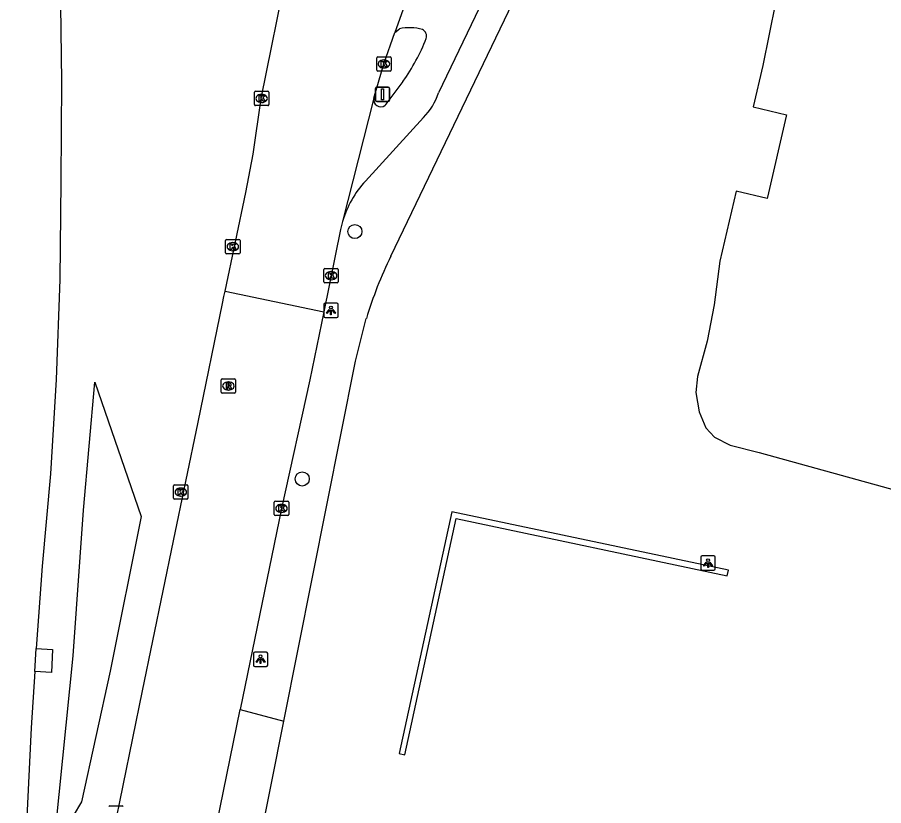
# Model space of a CAD drawing. Extents: x 157692 to 159670, y 381454 to 383289.
# Drawn here: x 157862.7 to 157922.9, y 382131.3 to 382186.1 of the extents above; entities that cross this region are included whole.
import ezdxf

# ---------------------------------------------------------------- set-up
doc = ezdxf.new("R2010")
doc.units = 0
for name, color, linetype in [('IMGEO_Berm_groen', 7, 'Continuous'), ('IMGEO_Boom', 7, 'Continuous'), ('IMGEO_Fietspad_gesloten', 7, 'Continuous'), ('IMGEO_Haag', 7, 'Continuous'), ('IMGEO_Kolk', 7, 'Continuous'), ('IMGEO_Lichtpunt', 7, 'Continuous'), ('IMGEO_Meer_plas_ven_vijver', 7, 'Continuous'), ('IMGEO_Rijbaan_autoweg', 7, 'Continuous'), ('IMGEO_Rijbaan_lokaal_open', 7, 'Continuous'), ('IMGEO_Rioolput', 7, 'Continuous'), ('IMGEO_Verkeersbordpaal', 7, 'Continuous'), ('IMGEO_Voetpad_open', 7, 'Continuous')]:
    doc.layers.add(name, color=color, linetype=linetype)

msp = doc.modelspace()

# ---------------------------------------------------------------- linework, layer by layer
at = {"layer": 'IMGEO_Berm_groen'}
for points in [[(157866.035, 382128.881), (157865.424, 382129.803), (157866.62, 382141.72), (157867.326, 382151.849), (157868.122, 382160.719), (157871.326, 382151.389), (157869.182, 382140.666), (157867.189, 382131.591), (157866.625, 382130.612)], [(157864.058, 382142.231), (157865.186, 382142.176), (157865.108, 382140.578), (157863.948, 382140.634)]]:
    msp.add_lwpolyline(points, dxfattribs=at)
at = {"layer": 'IMGEO_Boom'}
for centre in [(157886.168, 382171.185), (157882.515, 382154.007)]:
    msp.add_circle(centre, 0.489, dxfattribs=at)
at = {"layer": 'IMGEO_Fietspad_gesloten'}
for points in [[(157905.007, 382207.972), (157891.978, 382180.814)], [(157888.947, 382185.001), (157889.255, 382185.263)], [(157889.505, 382181.61), (157888.254, 382179.951)], [(157890.922, 382179.096), (157886.894, 382174.695)]]:
    msp.add_lwpolyline(points, dxfattribs=at)
for centre, radius, start, end in [((157889.961, 382182.164), 3.178, 73.65193, 102.84199), ((157890.639, 382184.758), 0.505, 341.69175, 64.61545), ((157878.311, 382189.585), 13.744, 324.53314, 338.73055), ((157887.96, 382180.34), 0.488, 167.171, 307.14819), ((157887.655, 382182.288), 4.568, 315.66917, 341.17539), ((157892.256, 382169.831), 7.239, 137.79292, 163.44691)]:
    msp.add_arc(centre, radius, start, end, dxfattribs=at)
at = {"layer": 'IMGEO_Haag'}
msp.add_lwpolyline([(157912.098, 382147.665), (157892.896, 382151.732), (157889.24, 382134.944), (157889.63, 382134.858), (157893.202, 382151.258), (157912.016, 382147.273), (157912.098, 382147.665)], dxfattribs=at)
at = {"layer": 'IMGEO_Kolk'}
for p, q in [((157887.683, 382182.398), (157887.683, 382183.25)), ((157887.758, 382183.324), (157888.61, 382183.324)), ((157888.171, 382183.104), (157888.196, 382183.104)), ((157888.684, 382183.25), (157888.684, 382182.398)), ((157888.61, 382182.324), (157887.758, 382182.324)), ((157888.194, 382182.544), (157888.169, 382182.544)), ((157879.193, 382180.003), (157879.193, 382180.855)), ((157879.268, 382180.929), (157880.12, 382180.929)), ((157879.681, 382180.709), (157879.706, 382180.709)), ((157880.194, 382180.855), (157880.194, 382180.003)), ((157880.12, 382179.929), (157879.268, 382179.929)), ((157879.704, 382180.149), (157879.679, 382180.149)), ((157877.194, 382169.711), (157877.194, 382170.563)), ((157877.269, 382170.637), (157878.121, 382170.637)), ((157877.682, 382170.417), (157877.707, 382170.417)), ((157878.195, 382170.563), (157878.195, 382169.711)), ((157878.121, 382169.637), (157877.269, 382169.637)), ((157877.705, 382169.857), (157877.68, 382169.857)), ((157884.017, 382167.699), (157884.017, 382168.551)), ((157884.092, 382168.625), (157884.944, 382168.625)), ((157884.505, 382168.405), (157884.53, 382168.405)), ((157885.018, 382168.551), (157885.018, 382167.699)), ((157884.528, 382167.845), (157884.503, 382167.845)), ((157884.944, 382167.625), (157884.092, 382167.625)), ((157873.584, 382152.67), (157873.584, 382153.522)), ((157873.659, 382153.596), (157874.511, 382153.596)), ((157874.072, 382153.376), (157874.097, 382153.376)), ((157874.585, 382153.522), (157874.585, 382152.67)), ((157874.095, 382152.816), (157874.07, 382152.816)), ((157874.511, 382152.596), (157873.659, 382152.596)), ((157880.577, 382151.535), (157880.577, 382152.387)), ((157880.652, 382152.461), (157881.504, 382152.461)), ((157881.065, 382152.241), (157881.09, 382152.241)), ((157881.578, 382152.387), (157881.578, 382151.535)), ((157881.088, 382151.681), (157881.063, 382151.681)), ((157881.504, 382151.461), (157880.652, 382151.461)), ((157869.16, 382131.32), (157870.012, 382131.32))]:
    msp.add_line(p, q, dxfattribs=at)
for points in [[(157887.683, 382182.398), (157887.683, 382183.25)], [(157887.758, 382183.324), (157888.61, 382183.324)], [(157888.004, 382183.024), (157888.127, 382183.024), (157888.127, 382182.873), (157888.257, 382183.024), (157888.421, 382183.024), (157888.275, 382182.873), (157888.428, 382182.624), (157888.276, 382182.624), (157888.191, 382182.788), (157888.127, 382182.721), (157888.127, 382182.624), (157888.004, 382182.624), (157888.004, 382183.024)], [(157888.684, 382183.25), (157888.684, 382182.398)], [(157888.61, 382182.324), (157887.758, 382182.324)], [(157879.193, 382180.003), (157879.193, 382180.855)], [(157879.268, 382180.929), (157880.12, 382180.929)], [(157879.514, 382180.629), (157879.637, 382180.629), (157879.637, 382180.478), (157879.767, 382180.629), (157879.931, 382180.629), (157879.785, 382180.478), (157879.938, 382180.229), (157879.786, 382180.229), (157879.701, 382180.393), (157879.637, 382180.326), (157879.637, 382180.229), (157879.514, 382180.229), (157879.514, 382180.629)], [(157880.194, 382180.855), (157880.194, 382180.003)], [(157880.12, 382179.929), (157879.268, 382179.929)], [(157877.194, 382169.711), (157877.194, 382170.563)], [(157877.269, 382170.637), (157878.121, 382170.637)], [(157877.515, 382170.337), (157877.638, 382170.337), (157877.638, 382170.186), (157877.768, 382170.337), (157877.932, 382170.337), (157877.786, 382170.186), (157877.939, 382169.937), (157877.787, 382169.937), (157877.702, 382170.101), (157877.638, 382170.034), (157877.638, 382169.937), (157877.515, 382169.937), (157877.515, 382170.337)], [(157878.195, 382170.563), (157878.195, 382169.711)], [(157878.121, 382169.637), (157877.269, 382169.637)], [(157884.017, 382167.699), (157884.017, 382168.551)], [(157884.092, 382168.625), (157884.944, 382168.625)], [(157885.018, 382168.551), (157885.018, 382167.699)], [(157884.338, 382168.325), (157884.461, 382168.325), (157884.461, 382168.174), (157884.591, 382168.325), (157884.755, 382168.325), (157884.609, 382168.174), (157884.762, 382167.925), (157884.61, 382167.925), (157884.525, 382168.089), (157884.461, 382168.022), (157884.461, 382167.925), (157884.338, 382167.925), (157884.338, 382168.325)], [(157884.944, 382167.625), (157884.092, 382167.625)], [(157873.584, 382152.67), (157873.584, 382153.522)], [(157873.659, 382153.596), (157874.511, 382153.596)], [(157874.585, 382153.522), (157874.585, 382152.67)], [(157873.905, 382153.296), (157874.028, 382153.296), (157874.028, 382153.145), (157874.158, 382153.296), (157874.322, 382153.296), (157874.176, 382153.145), (157874.329, 382152.896), (157874.177, 382152.896), (157874.092, 382153.06), (157874.028, 382152.993), (157874.028, 382152.896), (157873.905, 382152.896), (157873.905, 382153.296)], [(157874.511, 382152.596), (157873.659, 382152.596)], [(157880.577, 382151.535), (157880.577, 382152.387)], [(157880.652, 382152.461), (157881.504, 382152.461)], [(157880.898, 382152.161), (157881.021, 382152.161), (157881.021, 382152.01), (157881.151, 382152.161), (157881.315, 382152.161), (157881.169, 382152.01), (157881.322, 382151.761), (157881.17, 382151.761), (157881.085, 382151.925), (157881.021, 382151.858), (157881.021, 382151.761), (157880.898, 382151.761), (157880.898, 382152.161)], [(157881.578, 382152.387), (157881.578, 382151.535)], [(157881.504, 382151.461), (157880.652, 382151.461)], [(157869.16, 382131.32), (157870.012, 382131.32)]]:
    msp.add_lwpolyline(points, dxfattribs=at)
for centre, start, end in [((157887.76, 382183.248), 91.55205, 178.44795), ((157887.76, 382183.248), 91.55205, 178.44795), ((157888.608, 382183.248), 1.55205, 88.44795), ((157888.608, 382183.248), 1.55205, 88.44795), ((157887.76, 382182.4), 181.55205, 268.44795), ((157887.76, 382182.4), 181.55205, 268.44795), ((157888.608, 382182.4), 271.55205, 358.44795), ((157888.608, 382182.4), 271.55205, 358.44795), ((157879.27, 382180.853), 91.55205, 178.44795), ((157879.27, 382180.853), 91.55205, 178.44795), ((157880.118, 382180.853), 1.55205, 88.44795), ((157880.118, 382180.853), 1.55205, 88.44795), ((157879.27, 382180.005), 181.55205, 268.44795), ((157879.27, 382180.005), 181.55205, 268.44795), ((157880.118, 382180.005), 271.55205, 358.44795), ((157880.118, 382180.005), 271.55205, 358.44795), ((157877.271, 382170.561), 91.55205, 178.44795), ((157877.271, 382170.561), 91.55205, 178.44795), ((157878.119, 382170.561), 1.55205, 88.44795), ((157878.119, 382170.561), 1.55205, 88.44795), ((157877.271, 382169.713), 181.55205, 268.44795), ((157877.271, 382169.713), 181.55205, 268.44795), ((157878.119, 382169.713), 271.55205, 358.44795), ((157878.119, 382169.713), 271.55205, 358.44795), ((157884.094, 382168.549), 91.55205, 178.44795), ((157884.094, 382168.549), 91.55205, 178.44795), ((157884.942, 382168.549), 1.55205, 88.44795), ((157884.942, 382168.549), 1.55205, 88.44795), ((157884.094, 382167.701), 181.55205, 268.44795), ((157884.094, 382167.701), 181.55205, 268.44795), ((157884.942, 382167.701), 271.55205, 358.44795), ((157884.942, 382167.701), 271.55205, 358.44795), ((157873.661, 382153.52), 91.55205, 178.44795), ((157873.661, 382153.52), 91.55205, 178.44795), ((157874.509, 382153.52), 1.55205, 88.44795), ((157874.509, 382153.52), 1.55205, 88.44795), ((157873.661, 382152.672), 181.55205, 268.44795), ((157873.661, 382152.672), 181.55205, 268.44795), ((157874.509, 382152.672), 271.55205, 358.44795), ((157874.509, 382152.672), 271.55205, 358.44795), ((157880.654, 382152.385), 91.55205, 178.44795), ((157880.654, 382152.385), 91.55205, 178.44795), ((157881.502, 382152.385), 1.55205, 88.44795), ((157881.502, 382152.385), 1.55205, 88.44795), ((157880.654, 382151.537), 181.55205, 268.44795), ((157880.654, 382151.537), 181.55205, 268.44795), ((157881.502, 382151.537), 271.55205, 358.44795), ((157881.502, 382151.537), 271.55205, 358.44795), ((157869.162, 382131.244), 91.55205, 178.44795), ((157869.162, 382131.244), 91.55205, 178.44795), ((157870.01, 382131.244), 1.55205, 88.44795), ((157870.01, 382131.244), 1.55205, 88.44795)]:
    msp.add_arc(centre, 0.0765, start, end, dxfattribs=at)
for centre, major_axis, ratio, start_param, end_param in [((157888.17, 382182.824), (-0.387, 0.002), 0.722429, 4.712389, 7.853982), ((157888.195, 382182.824), (-0.39, 0.002), 0.717154, 1.570796, 4.712389), ((157879.68, 382180.429), (-0.387, 0.002), 0.722429, 4.712389, 7.853982), ((157879.705, 382180.429), (-0.39, 0.002), 0.717154, 1.570796, 4.712389), ((157877.681, 382170.137), (-0.387, 0.002), 0.722429, 4.712389, 7.853982), ((157877.706, 382170.137), (-0.39, 0.002), 0.717154, 1.570796, 4.712389), ((157884.504, 382168.125), (-0.387, 0.002), 0.722429, 4.712389, 7.853982), ((157884.529, 382168.125), (-0.39, 0.002), 0.717154, 1.570796, 4.712389), ((157874.071, 382153.096), (-0.387, 0.002), 0.722429, 4.712389, 7.853982), ((157874.096, 382153.096), (-0.39, 0.002), 0.717154, 1.570796, 4.712389), ((157881.064, 382151.961), (-0.387, 0.002), 0.722429, 4.712389, 7.853982), ((157881.089, 382151.961), (-0.39, 0.002), 0.717154, 1.570796, 4.712389)]:
    msp.add_ellipse(centre, major_axis=major_axis, ratio=ratio, start_param=start_param, end_param=end_param, dxfattribs=at)
at = {"layer": 'IMGEO_Lichtpunt'}
for p, q in [((157884.007, 382166.119), (157884.007, 382165.312)), ((157884.007, 382166.119), (157884.007, 382165.312)), ((157884.909, 382166.214), (157884.101, 382166.214)), ((157884.909, 382166.214), (157884.101, 382166.214)), ((157885.003, 382165.312), (157885.003, 382166.119)), ((157885.003, 382165.312), (157885.003, 382166.119)), ((157884.101, 382165.218), (157884.909, 382165.218)), ((157884.101, 382165.218), (157884.909, 382165.218)), ((157910.18, 382148.572), (157910.18, 382147.765)), ((157910.18, 382148.572), (157910.18, 382147.765)), ((157911.082, 382148.667), (157910.274, 382148.667)), ((157911.082, 382148.667), (157910.274, 382148.667)), ((157911.176, 382147.765), (157911.176, 382148.572)), ((157911.176, 382147.765), (157911.176, 382148.572)), ((157910.274, 382147.671), (157911.082, 382147.671)), ((157910.274, 382147.671), (157911.082, 382147.671)), ((157880.024, 382141.988), (157879.216, 382141.988)), ((157880.024, 382141.988), (157879.216, 382141.988)), ((157879.122, 382141.893), (157879.122, 382141.086)), ((157879.122, 382141.893), (157879.122, 382141.086)), ((157880.118, 382141.086), (157880.118, 382141.893)), ((157880.118, 382141.086), (157880.118, 382141.893)), ((157879.216, 382140.992), (157880.024, 382140.992)), ((157879.216, 382140.992), (157880.024, 382140.992))]:
    msp.add_line(p, q, dxfattribs=at)
for points in [[(157884.381, 382165.783), (157884.42, 382165.755), (157884.232, 382165.493), (157884.194, 382165.52), (157884.381, 382165.783)], [(157884.483, 382165.735), (157884.53, 382165.735), (157884.53, 382165.413), (157884.483, 382165.413), (157884.483, 382165.735)], [(157884.593, 382165.755), (157884.631, 382165.782), (157884.818, 382165.52), (157884.779, 382165.492), (157884.593, 382165.755)], [(157910.554, 382148.236), (157910.593, 382148.208), (157910.405, 382147.946), (157910.367, 382147.973), (157910.554, 382148.236)], [(157910.656, 382148.188), (157910.703, 382148.188), (157910.703, 382147.866), (157910.656, 382147.866), (157910.656, 382148.188)], [(157910.766, 382148.208), (157910.804, 382148.235), (157910.991, 382147.973), (157910.952, 382147.945), (157910.766, 382148.208)], [(157879.496, 382141.557), (157879.535, 382141.529), (157879.347, 382141.267), (157879.309, 382141.294), (157879.496, 382141.557)], [(157879.598, 382141.509), (157879.645, 382141.509), (157879.645, 382141.187), (157879.598, 382141.187), (157879.598, 382141.509)], [(157879.708, 382141.529), (157879.746, 382141.556), (157879.933, 382141.294), (157879.894, 382141.266), (157879.708, 382141.529)]]:
    msp.add_lwpolyline(points, dxfattribs=at)
for centre in [(157884.506, 382165.917), (157910.679, 382148.37), (157879.621, 382141.691)]:
    msp.add_circle(centre, 0.0994, dxfattribs=at)
for centre, start, end in [((157884.101, 382166.119), 90, 180), ((157884.101, 382166.119), 90, 180), ((157884.909, 382166.119), 0, 90), ((157884.909, 382166.119), 0, 90), ((157884.101, 382165.312), 180, 270), ((157884.101, 382165.312), 180, 270), ((157884.909, 382165.312), 270, 0), ((157884.909, 382165.312), 270, 360), ((157910.274, 382148.572), 90, 180), ((157910.274, 382148.572), 90, 180), ((157911.082, 382148.572), 0, 90), ((157911.082, 382148.572), 0, 90), ((157910.274, 382147.765), 180, 270), ((157910.274, 382147.765), 180, 270), ((157911.082, 382147.765), 270, 0), ((157911.082, 382147.765), 270, 360), ((157879.216, 382141.893), 90, 180), ((157879.216, 382141.893), 90, 180), ((157880.024, 382141.893), 0, 90), ((157880.024, 382141.893), 0, 90), ((157879.216, 382141.086), 180, 270), ((157879.216, 382141.086), 180, 270), ((157880.024, 382141.086), 270, 0), ((157880.024, 382141.086), 270, 360)]:
    msp.add_arc(centre, 0.0946, start, end, dxfattribs=at)
at = {"layer": 'IMGEO_Meer_plas_ven_vijver'}
msp.add_lwpolyline([(157915.37, 382187.06), (157914.482, 382182.706), (157913.8, 382179.838), (157916.123, 382179.287), (157916.102, 382179.195), (157914.805, 382173.58), (157914.782, 382173.482), (157912.632, 382173.984), (157911.5, 382169.124), (157911.102, 382166.088), (157910.618, 382163.565), (157909.945, 382161.117), (157909.831, 382160.006), (157910.075, 382158.669), (157910.536, 382157.559), (157911.13, 382156.916), (157912.222, 382156.357), (157914.227, 382155.846), (157923.849, 382153.176)], dxfattribs=at)
at = {"layer": 'IMGEO_Rijbaan_autoweg'}
for points in [[(157865.51, 382224.16), (157865.463, 382219.243), (157865.456, 382213.905), (157865.442, 382202.79), (157865.514, 382195.617), (157865.706, 382188.662), (157865.807, 382181.631), (157865.752, 382174.684), (157865.683, 382167.858), (157865.425, 382160.91), (157865.05, 382154.363), (157864.474, 382147.952), (157864.058, 382142.231)], [(157863.948, 382140.634), (157864.058, 382142.231)], [(157863.948, 382140.634), (157863.712, 382136.719), (157863.198, 382126.221), (157862.886, 382118.229), (157862.796, 382114.688), (157862.791, 382104.04), (157862.748, 382099.529), (157862.74, 382092.835), (157862.768, 382082.253), (157862.839, 382072.603), (157862.865, 382062.831), (157863.011, 382054.891), (157863.082, 382054.797), (157863.405, 382041.04), (157864.073, 382031.981), (157864.55, 382022.12), (157864.579, 382021.741), (157864.974, 382010.131), (157865.685, 381993.873), (157867.046, 381973.804), (157868.509, 381953.819)]]:
    msp.add_lwpolyline(points, dxfattribs=at)
at = {"layer": 'IMGEO_Rijbaan_lokaal_open'}
for points in [[(157877.157, 382167.036), (157878.597, 382173.907), (157879.119, 382176.57), (157879.665, 382180.423), (157881.502, 382189.485), (157881.746, 382191.053), (157882.032, 382194.278), (157883.45, 382208.325), (157883.452, 382208.349)], [(157890.067, 382188.209), (157888.947, 382185.001)], [(157887.484, 382180.448), (157888.184, 382182.824), (157888.947, 382185.001)], [(157887.484, 382180.448), (157885.317, 382171.894)], [(157885.317, 382171.894), (157885.174, 382171.328), (157884.009, 382165.611)], [(157871.576, 382023.267), (157870.986, 382031.847), (157870.47, 382038.411), (157869.622, 382049.165), (157868.821, 382059.387), (157868.329, 382065.166), (157867.661, 382073.221), (157867.158, 382079.552), (157866.641, 382085.477), (157866.108, 382093.059), (157865.914, 382095.666), (157865.775, 382100.358), (157865.866, 382105.246), (157866.047, 382108.426), (157866.439, 382112.482), (157867.045, 382117.03), (157868.022, 382122.573), (157869.408, 382129.429), (157871.426, 382139.303), (157873.582, 382149.701), (157875.281, 382157.955), (157876.98, 382166.191), (157877.081, 382166.673), (157877.157, 382167.036)], [(157877.157, 382167.036), (157884.009, 382165.611)], [(157884.009, 382165.611), (157883.035, 382160.885), (157881.073, 382151.961), (157878.215, 382137.998)], [(157876.358, 382128.915), (157878.215, 382137.998)]]:
    msp.add_lwpolyline(points, dxfattribs=at)
at = {"layer": 'IMGEO_Rioolput'}
for p, q in [((157876.887, 382160.037), (157876.887, 382160.889)), ((157876.962, 382160.963), (157877.814, 382160.963)), ((157877.375, 382160.743), (157877.4, 382160.743)), ((157877.888, 382160.889), (157877.888, 382160.037)), ((157877.814, 382159.963), (157876.962, 382159.963)), ((157877.398, 382160.183), (157877.373, 382160.183))]:
    msp.add_line(p, q, dxfattribs=at)
for points in [[(157876.887, 382160.037), (157876.887, 382160.889)], [(157876.962, 382160.963), (157877.814, 382160.963)], [(157877.476, 382160.661), (157877.224, 382160.663), (157877.224, 382160.263)], [(157877.402, 382160.582), (157877.348, 382160.582), (157877.348, 382160.501)], [(157877.888, 382160.889), (157877.888, 382160.037)], [(157877.814, 382159.963), (157876.962, 382159.963)], [(157877.224, 382160.263), (157877.348, 382160.263), (157877.348, 382160.425), (157877.359, 382160.425)], [(157877.348, 382160.501), (157877.4, 382160.501)], [(157877.406, 382160.396), (157877.477, 382160.263), (157877.617, 382160.263), (157877.552, 382160.389)]]:
    msp.add_lwpolyline(points, dxfattribs=at)
for centre, radius, start, end in [((157876.964, 382160.887), 0.0765, 91.55205, 178.44795), ((157876.964, 382160.887), 0.0765, 91.55205, 178.44795), ((157877.408, 382160.486), 0.0964, 77.00612, 93.18647), ((157877.422, 382160.543), 0.0378, 276.66336, 79.67722), ((157877.475, 382160.551), 0.109, 350.36119, 89.41601), ((157877.812, 382160.887), 0.0765, 1.55205, 88.44795), ((157877.812, 382160.887), 0.0765, 1.55205, 88.44795), ((157876.964, 382160.039), 0.0765, 181.55205, 268.44795), ((157876.964, 382160.039), 0.0765, 181.55205, 268.44795), ((157877.358, 382160.372), 0.0533, 26.02933, 88.69889), ((157877.384, 382160.69), 0.19, 274.7715, 282.96867), ((157877.473, 382160.551), 0.112, 277.58423, 350.98172), ((157877.457, 382160.336), 0.108, 29.51342, 73.79051), ((157877.812, 382160.039), 0.0765, 271.55205, 358.44795), ((157877.812, 382160.039), 0.0765, 271.55205, 358.44795)]:
    msp.add_arc(centre, radius, start, end, dxfattribs=at)
for centre, major_axis, ratio, start_param, end_param in [((157877.374, 382160.463), (-0.387, 0.002), 0.722429, 4.712389, 7.853982), ((157877.399, 382160.463), (-0.39, 0.002), 0.717154, 1.570796, 4.712389)]:
    msp.add_ellipse(centre, major_axis=major_axis, ratio=ratio, start_param=start_param, end_param=end_param, dxfattribs=at)
at = {"layer": 'IMGEO_Verkeersbordpaal'}
for p, q in [((157887.589, 382180.314), (157887.589, 382181.114)), ((157887.589, 382181.114), (157887.589, 382180.314)), ((157887.689, 382181.214), (157888.479, 382181.214)), ((157888.479, 382181.214), (157887.689, 382181.214)), ((157888.579, 382181.114), (157888.579, 382180.314)), ((157888.579, 382180.314), (157888.579, 382181.114)), ((157888.479, 382180.214), (157887.689, 382180.214)), ((157887.689, 382180.214), (157888.479, 382180.214))]:
    msp.add_line(p, q, dxfattribs=at)
msp.add_lwpolyline([(157888.009, 382181.089), (157888.159, 382181.089), (157888.159, 382180.339), (157888.009, 382180.339), (157888.009, 382181.089)], dxfattribs=at)
for centre, start, end in [((157887.689, 382181.114), 90, 180), ((157887.689, 382181.114), 90, 180), ((157888.479, 382181.114), 0, 90), ((157888.479, 382181.114), 360, 90), ((157887.689, 382180.314), 180, 270), ((157887.689, 382180.314), 180, 270), ((157888.479, 382180.314), 270, 0), ((157888.479, 382180.314), 270, 0)]:
    msp.add_arc(centre, 0.1, start, end, dxfattribs=at)
at = {"layer": 'IMGEO_Voetpad_open'}
for points in [[(157888.668, 382169.476), (157906.17, 382205.936), (157907.986, 382209.159), (157908.933, 382210.407), (157910.225, 382211.733), (157910.565, 382211.964), (157912.276, 382213.126), (157915.395, 382213.943), (157918.23, 382213.933)], [(157881.228, 382137.184), (157886.206, 382162.188), (157886.963, 382165.149)], [(157878.215, 382137.998), (157881.228, 382137.184)], [(157879.468, 382128.344), (157881.228, 382137.184)]]:
    msp.add_lwpolyline(points, dxfattribs=at)
msp.add_arc((157913.897, 382157.035), 28.129, 153.75175, 163.23566, dxfattribs=at)

doc.saveas('drawing.dxf')
